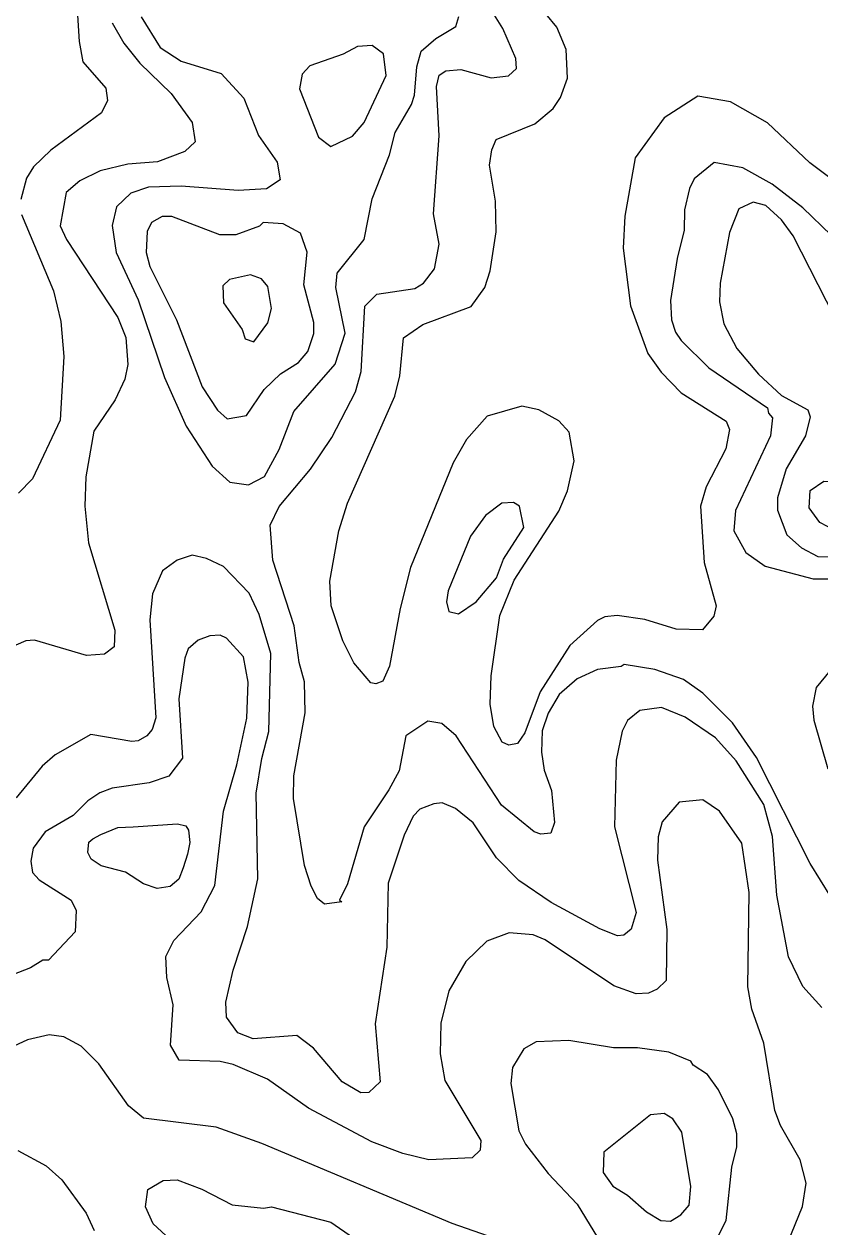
# Model space of a CAD drawing. Extents: x 673.3 to 698.5, y 6984.3 to 7012.3.
# Drawn here: x 676.583 to 677.472, y 6994.934 to 6996.277 of the extents above; entities that cross this region are included whole.
import ezdxf

# ---------------------------------------------------------------- set-up
doc = ezdxf.new("R2010")
doc.units = 0
doc.header["$LTSCALE"] = 0.032
doc.layers.add('1', color=7, linetype='Continuous', lineweight=25)
doc.layers.add('2', color=7, linetype='Continuous', lineweight=13)

msp = doc.modelspace()

# ---------------------------------------------------------------- linework, layer by layer
at = {"layer": '1'}
for points in [[(676.9499, 6996.1521), (676.9628, 6996.1675), (676.9872, 6996.2198), (676.9842, 6996.2441), (676.9717, 6996.2536), (676.9554, 6996.2522), (676.9393, 6996.2437), (676.902, 6996.2309), (676.8934, 6996.2213), (676.8906, 6996.2051), (676.9116, 6996.1512), (676.9257, 6996.1408)], [(676.8953, 6995.9861), (676.8992, 6996.0226), (676.8916, 6996.0438), (676.8724, 6996.0542), (676.8499, 6996.0558), (676.8458, 6996.0516), (676.8195, 6996.0421), (676.8014, 6996.0421), (676.7478, 6996.0623), (676.7373, 6996.0623), (676.7251, 6996.0558), (676.7203, 6996.0457), (676.7194, 6996.0224), (676.7232, 6996.0068), (676.7533, 6995.947), (676.7818, 6995.8721), (676.7989, 6995.846), (676.8097, 6995.8364), (676.8315, 6995.8402), (676.851, 6995.8691), (676.8694, 6995.8866), (676.8895, 6995.8995), (676.8999, 6995.9115), (676.9066, 6995.9316), (676.9066, 6995.9442)], [(677.5863, 6995.7619), (677.6013, 6995.7578), (677.6182, 6995.7423), (677.6191, 6995.7318), (677.6075, 6995.7206), (677.5884, 6995.7131), (677.5185, 6995.7057), (677.4887, 6995.7116), (677.4716, 6995.7207), (677.4597, 6995.737), (677.4608, 6995.7565), (677.4763, 6995.7667), (677.4905, 6995.7659), (677.5354, 6995.7562)]]:
    msp.add_lwpolyline(points, close=True, dxfattribs=at)
for points in [[(677.4358, 6994.9167), (677.4523, 6994.9567), (677.4563, 6994.9828), (677.4497, 6995.0089), (677.4277, 6995.0471), (677.4216, 6995.064), (677.4091, 6995.1392), (677.3959, 6995.177), (677.3912, 6995.2021), (677.3928, 6995.3073), (677.3846, 6995.3626), (677.3597, 6995.3983), (677.3412, 6995.4108), (677.3145, 6995.4082), (677.2958, 6995.3862), (677.291, 6995.3695), (677.2903, 6995.3435), (677.3008, 6995.2662), (677.2999, 6995.2092), (677.29, 6995.1994), (677.2804, 6995.1951), (677.2665, 6995.1943), (677.2416, 6995.2031), (677.1648, 6995.2545), (677.1514, 6995.2603), (677.1246, 6995.2623), (677.0997, 6995.2529), (677.0764, 6995.2304), (677.0573, 6995.1975), (677.0483, 6995.1614), (677.0475, 6995.1271), (677.0527, 6995.0975), (677.0929, 6995.0304), (677.0922, 6995.0198), (677.0833, 6995.0111), (677.0349, 6995.0087), (677.0058, 6995.0158), (676.9712, 6995.0288), (676.9007, 6995.0666), (676.8548, 6995.0988), (676.8165, 6995.1154), (676.8019, 6995.1185), (676.756, 6995.1202), (676.7464, 6995.1368), (676.7494, 6995.182), (676.7423, 6995.2126), (676.7414, 6995.2358), (676.75, 6995.2537), (676.7808, 6995.2859), (676.7959, 6995.3151), (676.8057, 6995.3981), (676.8204, 6995.4502), (676.8317, 6995.5021), (676.8333, 6995.5424), (676.8279, 6995.5707), (676.8089, 6995.5916), (676.802, 6995.5949), (676.7903, 6995.5941), (676.7774, 6995.5893), (676.7662, 6995.5796), (676.7623, 6995.5691), (676.7559, 6995.5239), (676.76, 6995.4576), (676.7447, 6995.4373), (676.7227, 6995.4298), (676.6813, 6995.424), (676.6674, 6995.4187), (676.6541, 6995.41), (676.6376, 6995.3936), (676.6064, 6995.3752), (676.5931, 6995.3571), (676.5906, 6995.3424), (676.5924, 6995.3296)], [(676.5924, 6995.3296), (676.5997, 6995.3216), (676.6356, 6995.299), (676.6409, 6995.2874), (676.6398, 6995.2634), (676.61, 6995.2319), (676.6039, 6995.2317), (676.5901, 6995.2233), (676.5583, 6995.211)]]:
    msp.add_lwpolyline(points, dxfattribs=at)
at = {"layer": '2'}
for points in [[(676.6411, 6996.3116), (676.6443, 6996.2578), (676.6484, 6996.2351), (676.6743, 6996.2059), (676.6761, 6996.1921), (676.6692, 6996.1784), (676.6126, 6996.1364), (676.5933, 6996.118), (676.5854, 6996.1054), (676.5793, 6996.0813)], [(677.1163, 6995.4049), (677.0656, 6995.4823), (677.0495, 6995.4963), (677.0339, 6995.4988), (677.0094, 6995.4825), (677.0018, 6995.4435), (676.9903, 6995.4221), (676.9626, 6995.3809), (676.9442, 6995.317), (676.9353, 6995.2989), (676.9379, 6995.2969), (676.9184, 6995.2945), (676.9108, 6995.3007), (676.9035, 6995.3146), (676.896, 6995.3376), (676.8839, 6995.4123), (676.8841, 6995.4379), (676.8968, 6995.508), (676.896, 6995.5428), (676.8903, 6995.5643), (676.8845, 6995.6053), (676.8609, 6995.6786), (676.8578, 6995.7178), (676.8677, 6995.7385), (676.9029, 6995.7801), (676.9266, 6995.8158), (676.9529, 6995.8667), (676.9595, 6995.8895), (676.9636, 6995.9622), (676.977, 6995.9758), (677.0192, 6995.9822), (677.0292, 6995.9879), (677.0414, 6996.0039), (677.0466, 6996.0314), (677.0402, 6996.0654), (677.0466, 6996.1525), (677.0435, 6996.2076), (677.0467, 6996.2204), (677.0538, 6996.2253), (677.0706, 6996.2268), (677.1045, 6996.2172), (677.1239, 6996.2196), (677.1328, 6996.2276), (677.132, 6996.2389), (677.1177, 6996.2723), (677.0933, 6996.3114)], [(677.1882, 6996.249), (677.1778, 6996.2741), (677.1532, 6996.3037)], [(676.6812, 6996.2789), (676.6942, 6996.256), (676.7122, 6996.2336), (676.7472, 6996.1997), (676.7708, 6996.1676), (676.7738, 6996.1458), (676.7626, 6996.135), (676.7318, 6996.1235), (676.6987, 6996.121), (676.668, 6996.1136), (676.6453, 6996.1022), (676.6298, 6996.0892), (676.6233, 6996.0521), (676.6304, 6996.0366), (676.6877, 6995.9498), (676.6965, 6995.9272), (676.6988, 6995.8973), (676.6955, 6995.8806), (676.6845, 6995.8577), (676.6607, 6995.8226), (676.6518, 6995.7718), (676.6509, 6995.7389), (676.6549, 6995.6978), (676.6841, 6995.6004), (676.6835, 6995.5818), (676.6728, 6995.5738), (676.6526, 6995.5722), (676.5947, 6995.5892), (676.5849, 6995.5884), (676.5735, 6995.5835)], [(676.7137, 6996.2856), (676.735, 6996.2513), (676.7585, 6996.2359), (676.8032, 6996.222), (676.8284, 6996.1948), (676.8448, 6996.1531), (676.8655, 6996.1232), (676.8688, 6996.1036), (676.8538, 6996.0935), (676.8221, 6996.0916), (676.7582, 6996.0965), (676.7217, 6996.0954), (676.7023, 6996.0884), (676.6862, 6996.0731), (676.6811, 6996.0523), (676.6858, 6996.0222), (676.7103, 6995.9695), (676.7399, 6995.8826), (676.7639, 6995.8281), (676.7928, 6995.7836), (676.8128, 6995.7656), (676.8336, 6995.7628), (676.8514, 6995.772), (676.8678, 6995.8024), (676.8843, 6995.8448), (676.9302, 6995.8974), (676.9416, 6995.9321), (676.9312, 6995.9831), (676.9325, 6995.9991), (676.9628, 6996.0366), (676.9718, 6996.0822), (676.991, 6996.1313), (676.9973, 6996.1563), (677.0156, 6996.1876), (677.019, 6996.1978), (677.0216, 6996.2296), (677.0264, 6996.2472), (677.0427, 6996.2611), (677.0651, 6996.2747), (677.0686, 6996.2858)], [(677.5201, 6996.0776), (677.4606, 6996.1224), (677.4134, 6996.1672), (677.372, 6996.1906), (677.3355, 6996.1968), (677.2978, 6996.1726), (677.2653, 6996.1281), (677.254, 6996.0629), (677.252, 6996.027), (677.2601, 6995.9627), (677.2796, 6995.9094), (677.2946, 6995.8887), (677.317, 6995.8654), (677.367, 6995.8339), (677.3707, 6995.8245), (677.3666, 6995.8031), (677.3446, 6995.7607), (677.3383, 6995.7391), (677.3424, 6995.6761), (677.3561, 6995.6276), (677.3535, 6995.616), (677.3408, 6995.6007), (677.3111, 6995.6015), (677.2764, 6995.6122), (677.2453, 6995.6169), (677.2315, 6995.6155), (677.2234, 6995.6112), (677.1923, 6995.5834), (677.1592, 6995.5317), (677.1422, 6995.4857), (677.134, 6995.4739), (677.1244, 6995.472), (677.117, 6995.4752), (677.1076, 6995.493), (677.1036, 6995.5178), (677.1045, 6995.5493), (677.1144, 6995.6168), (677.1302, 6995.6562), (677.1802, 6995.7334), (677.19, 6995.7562), (677.1973, 6995.7897), (677.1918, 6995.8216), (677.1802, 6995.8343), (677.1577, 6995.8467), (677.1387, 6995.8506), (677.1001, 6995.8396), (677.077, 6995.8134), (677.0621, 6995.7872), (677.0144, 6995.6705), (677.0028, 6995.6246), (676.9912, 6995.5604), (676.9836, 6995.5436), (676.9759, 6995.5404), (676.9702, 6995.5418), (676.9511, 6995.5638), (676.939, 6995.5887), (676.9258, 6995.6276), (676.9245, 6995.6552), (676.9345, 6995.7112), (676.9443, 6995.7422), (676.9969, 6995.8617), (677.0027, 6995.8845), (677.0067, 6995.9269), (677.0282, 6995.942), (677.0822, 6995.9621), (677.0974, 6995.9833), (677.1036, 6996.0018), (677.1102, 6996.0454), (677.1094, 6996.0796), (677.1029, 6996.1199), (677.1053, 6996.137), (677.1103, 6996.1485), (677.1532, 6996.166), (677.1737, 6996.1831), (677.1819, 6996.1953), (677.19, 6996.2171), (677.1882, 6996.249)], [(677.4843, 6996.0417), (677.4528, 6996.0723), (677.4184, 6996.0986), (677.3857, 6996.1168), (677.3538, 6996.1226), (677.3314, 6996.1044), (677.3263, 6996.0939), (677.3205, 6996.07), (677.3202, 6996.0471), (677.3122, 6996.0154), (677.3049, 6995.9685), (677.306, 6995.9472), (677.3104, 6995.9334), (677.317, 6995.9239), (677.3477, 6995.8934), (677.4133, 6995.8486), (677.4143, 6995.8428), (677.4187, 6995.8377), (677.4166, 6995.8176), (677.3775, 6995.734), (677.3758, 6995.7113), (677.3892, 6995.6873), (677.4108, 6995.6718), (677.4643, 6995.6577), (677.484, 6995.6576)], [(677.4979, 6995.9313), (677.4418, 6996.041), (677.429, 6996.0587), (677.4115, 6996.0746), (677.3971, 6996.0786), (677.3814, 6996.0712), (677.3709, 6996.0447), (677.3603, 6995.988), (677.3595, 6995.9673), (677.3646, 6995.9426), (677.3791, 6995.915), (677.4034, 6995.8864), (677.4289, 6995.8627), (677.4584, 6995.8467), (677.4611, 6995.8387), (677.4556, 6995.8174), (677.4341, 6995.7806), (677.4246, 6995.7483), (677.4246, 6995.7345), (677.435, 6995.7068), (677.4512, 6995.6923), (677.4696, 6995.6828), (677.5467, 6995.6805)], [(676.5801, 6996.0648), (676.6157, 6995.9796), (676.624, 6995.9451), (676.6273, 6995.9061), (676.6233, 6995.835), (676.5924, 6995.7695), (676.5765, 6995.7536)], [(677.474, 6995.179), (677.4527, 6995.2024), (677.4366, 6995.2356), (677.4238, 6995.3044), (677.4188, 6995.3701), (677.4091, 6995.4058), (677.3783, 6995.4546), (677.3552, 6995.4801), (677.3214, 6995.5031), (677.2948, 6995.5141), (677.2706, 6995.5108), (677.257, 6995.4996), (677.2508, 6995.4875), (677.2441, 6995.4554), (677.2422, 6995.3807), (677.2665, 6995.2852), (677.2611, 6995.2665), (677.2528, 6995.2598), (677.2459, 6995.259), (677.2259, 6995.267), (677.1715, 6995.2964), (677.1354, 6995.3208), (677.1106, 6995.346), (677.0845, 6995.3853), (677.0649, 6995.4014), (677.0497, 6995.4075), (677.0405, 6995.4066), (677.0251, 6995.4004), (677.0173, 6995.3926), (677.0075, 6995.3716), (676.9897, 6995.318), (676.988, 6995.2462), (676.9752, 6995.1606), (676.9807, 6995.096), (676.9679, 6995.0841), (676.9591, 6995.0836), (676.9383, 6995.0959), (676.9062, 6995.1335), (676.8877, 6995.1477), (676.8386, 6995.1439), (676.8217, 6995.1506), (676.8089, 6995.1683), (676.8081, 6995.1848), (676.8163, 6995.2206), (676.8326, 6995.2695), (676.8439, 6995.3227), (676.8423, 6995.4184), (676.8485, 6995.4572), (676.8563, 6995.4872), (676.8584, 6995.5745), (676.8454, 6995.618), (676.8343, 6995.6419), (676.8056, 6995.6714), (676.7867, 6995.6805), (676.7707, 6995.6843), (676.7539, 6995.6785), (676.7375, 6995.6667), (676.7264, 6995.6411), (676.7234, 6995.6119), (676.7299, 6995.5025), (676.7259, 6995.4895), (676.72, 6995.4826), (676.7102, 6995.4769)], [(677.4938, 6995.568), (677.4678, 6995.5363), (677.4637, 6995.5157), (677.4649, 6995.4999), (677.4807, 6995.4457)], [(677.4841, 6995.3026), (677.4609, 6995.3398), (677.4009, 6995.4581), (677.3742, 6995.497), (677.3412, 6995.5299), (677.3195, 6995.5452), (677.2875, 6995.5565), (677.2531, 6995.5622), (677.25, 6995.5599), (677.2232, 6995.5566), (677.2007, 6995.546), (677.1807, 6995.5286), (677.1683, 6995.5076), (677.1617, 6995.488), (677.1608, 6995.464), (677.1638, 6995.444), (677.172, 6995.4212), (677.1752, 6995.3858), (677.1714, 6995.3737), (677.1602, 6995.3726), (677.1528, 6995.3751), (677.1163, 6995.4049)], [(676.7102, 6995.4769), (676.7032, 6995.4761), (676.6574, 6995.484), (676.6175, 6995.4613), (676.603, 6995.4485), (676.5739, 6995.4131)], [(677.1251, 6994.9155), (677.0609, 6994.9378), (676.8483, 6995.0271), (676.7974, 6995.0454), (676.7163, 6995.0553), (676.6994, 6995.0693), (676.6665, 6995.1159), (676.6466, 6995.1358), (676.6271, 6995.1462), (676.6108, 6995.1486), (676.5866, 6995.1429), (676.5469, 6995.1248)], [(677.3575, 6994.922), (677.367, 6994.941), (677.3733, 6995.0007), (677.3789, 6995.0233), (677.3789, 6995.0379), (677.3746, 6995.0545), (677.3584, 6995.087), (677.3462, 6995.104), (677.3302, 6995.1146), (677.3276, 6995.1192), (677.3029, 6995.1292), (677.268, 6995.1339), (677.2411, 6995.134), (677.1914, 6995.1421), (677.1548, 6995.1407), (677.141, 6995.1329), (677.1284, 6995.1118), (677.1265, 6995.0942), (677.1354, 6995.0414), (677.1429, 6995.0265), (677.1682, 6994.9937), (677.2008, 6994.9595), (677.2328, 6994.907)], [(676.576, 6995.0191), (676.6075, 6995.0022), (676.625, 6994.9864), (676.6521, 6994.9494), (676.661, 6994.9299)], [(676.7414, 6994.9245), (676.7269, 6994.9375), (676.7185, 6994.9565), (676.7211, 6994.9759), (676.7383, 6994.9858), (676.754, 6994.9866), (676.7815, 6994.9762), (676.8152, 6994.9587), (676.8502, 6994.9549), (676.8591, 6994.9563), (676.9256, 6994.9392), (676.951, 6994.9218)]]:
    msp.add_lwpolyline(points, dxfattribs=at)
for points in [[(676.8553, 6995.9438), (676.8593, 6995.9597), (676.8553, 6995.9841), (676.8479, 6995.993), (676.8358, 6995.9972), (676.8123, 6995.9922), (676.8047, 6995.985), (676.8055, 6995.9659), (676.8266, 6995.9363), (676.83, 6995.9259), (676.8394, 6995.9225)], [(677.1105, 6995.659), (677.1185, 6995.6799), (677.141, 6995.7152), (677.1361, 6995.739), (677.1297, 6995.743), (677.1166, 6995.7421), (677.0983, 6995.7286), (677.0816, 6995.7055), (677.0566, 6995.6444), (677.0549, 6995.6322), (677.0573, 6995.6214), (677.0681, 6995.6188), (677.0879, 6995.6322)], [(676.696, 6995.3303), (676.6691, 6995.3372), (676.6579, 6995.3447), (676.6542, 6995.352), (676.6552, 6995.3637), (676.6596, 6995.3675), (676.6686, 6995.3724), (676.6875, 6995.3799), (676.7047, 6995.3806), (676.7542, 6995.3842), (676.7635, 6995.382), (676.7666, 6995.3772), (676.7682, 6995.3633), (676.7656, 6995.3501), (676.7605, 6995.3349), (676.7559, 6995.3223), (676.7459, 6995.314), (676.7317, 6995.3119), (676.7163, 6995.3171)], [(677.3177, 6995.0398), (677.3074, 6995.0547), (677.2977, 6995.0605), (677.2825, 6995.0591), (677.2306, 6995.0174), (677.2298, 6994.9947), (677.2404, 6994.9794), (677.257, 6994.9695), (677.2782, 6994.9506), (677.294, 6994.9411), (677.3049, 6994.9403), (677.3163, 6994.9475), (677.3256, 6994.9581), (677.3276, 6994.9791)]]:
    msp.add_lwpolyline(points, close=True, dxfattribs=at)

doc.saveas('drawing.dxf')
